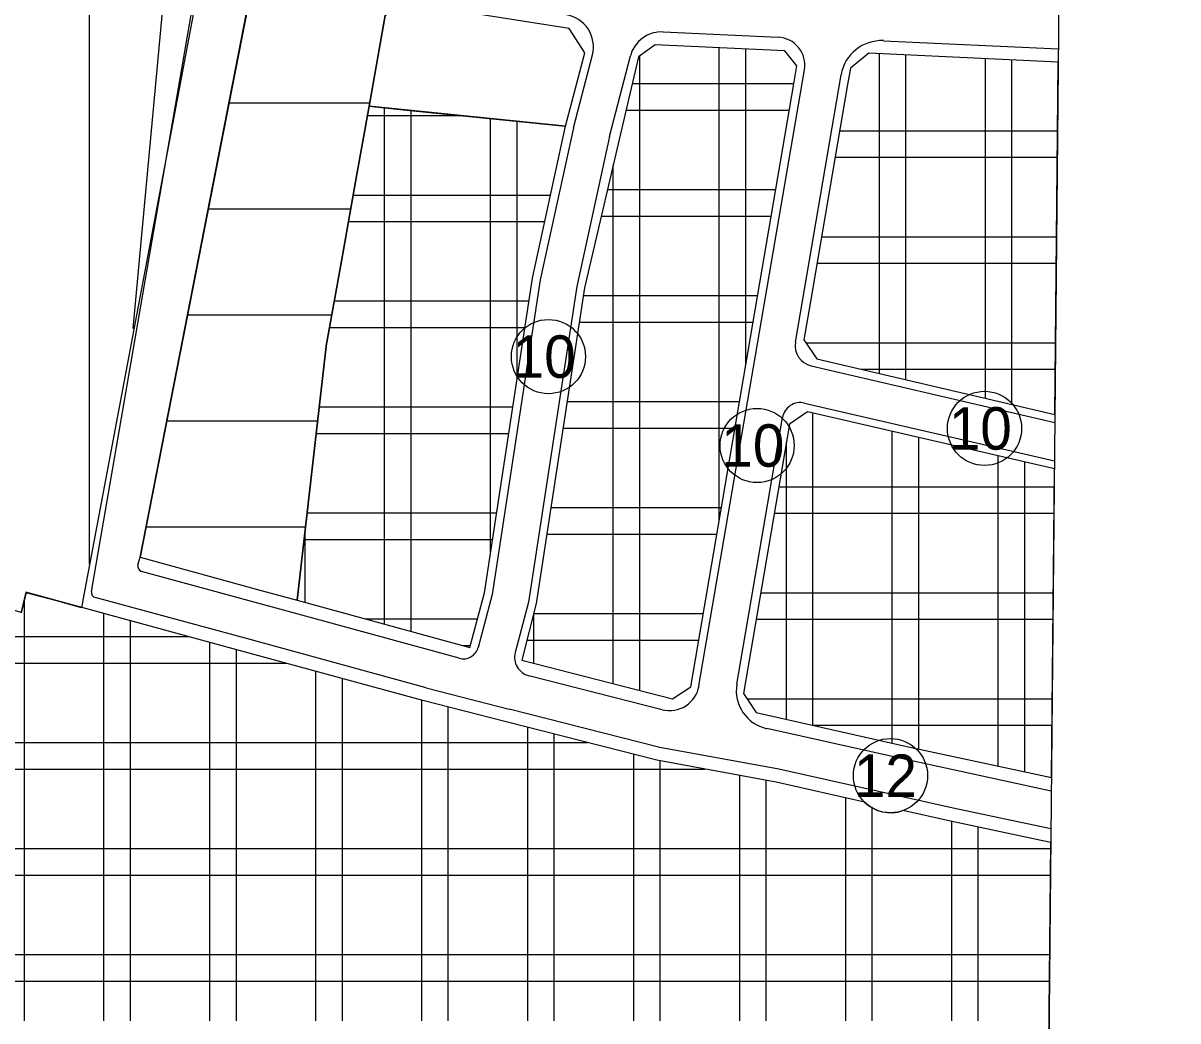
# Model space of a CAD drawing. Extents: x 427903 to 430077, y 4477233 to 4480385.
# Drawn here: x 429832.6 to 430050.5, y 4477461.1 to 4477649.4 of the extents above; entities that cross this region are included whole.
import ezdxf

# ---------------------------------------------------------------- set-up
doc = ezdxf.new("R2010")
doc.units = 0
for name, color, linetype in [('ADAKENARI', 7, 'Continuous'), ('KALDIRIM', 7, 'Continuous'), ('KD_YGEN', 7, 'Continuous'), ('PL_AYA_PARK_DINLENME', 7, 'Continuous'), ('PL_K_DEPOLAMA', 7, 'Continuous'), ('PL_KON_MEV_150', 7, 'Continuous'), ('PL_KON_ONE_150', 7, 'Continuous'), ('SıNıR', 7, 'Continuous'), ('TR_AZYOGUNKONUT', 7, 'Continuous'), ('TR_DEPOLAMAALAN', 7, 'Continuous')]:
    doc.layers.add(name, color=color, linetype=linetype)

msp = doc.modelspace()

# ---------------------------------------------------------------- linework, layer by layer
at = {"layer": 'ADAKENARI'}
msp.add_line((429861.59, 4477681.42), (429853.27, 4477591.72), dxfattribs=at)
at = {"layer": 'KALDIRIM'}
for p, q in [((429845.5, 4477542.09), (429896.5, 4477837.43)), ((429854.66, 4477548.56), (429876.46, 4477660.23)), ((429953.39, 4477647.71), (429975.08, 4477646.69)), ((429994.97, 4477646.04), (430027.97, 4477644.49)), ((429936.44, 4477629.57), (429940.03, 4477643.35)), ((429943.25, 4477627.94), (429947.21, 4477643.16)), ((429960.14, 4477524.32), (429980.03, 4477640.54)), ((429978.34, 4477589.16), (429986.98, 4477639.61)), ((429936.44, 4477629.57), (429930.2, 4477600.93)), ((429943.25, 4477627.94), (429937.09, 4477599.66)), ((429930.2, 4477600.93), (429921.11, 4477541.55)), ((429937.09, 4477599.66), (429927.97, 4477540.12)), ((429981.31, 4477584.68), (430027.29, 4477573.98)), ((429980.04, 4477577.66), (430027.22, 4477566.77)), ((429967.3, 4477524.63), (429975.9, 4477574.91)), ((429854.26, 4477547.11), (429854.66, 4477548.56)), ((429886.57, 4477537.24), (429854.96, 4477545.88)), ((429875.44, 4477533.03), (429846.22, 4477540.95)), ((429921.11, 4477541.55), (429918.46, 4477531.55)), ((429927.97, 4477540.12), (429925.45, 4477530.6)), ((429914.91, 4477529.5), (429886.57, 4477537.24)), ((429908.65, 4477523.95), (429875.44, 4477533.03)), ((429953.2, 4477519.81), (429928.02, 4477526.22)), ((429908.65, 4477523.95), (429924.35, 4477519.93)), ((429952.74, 4477512.7), (429924.35, 4477519.93)), ((429998.86, 4477510.45), (429972.93, 4477516.23)), ((429975.19, 4477508.56), (429952.74, 4477512.7)), ((430026.63, 4477504.46), (429998.86, 4477510.45)), ((430008.11, 4477501.21), (429975.19, 4477508.56)), ((430026.56, 4477497.32), (430008.11, 4477501.21))]:
    msp.add_line(p, q, dxfattribs=at)
for centre, radius, start, end in [((429934.1, 4477644.89), 6.12, 345.3947, 81.0741), ((429953.11, 4477641.62), 6.1, 87.3217, 165.3947), ((429974.84, 4477641.43), 5.27, 350.2885, 87.3217), ((429994.6, 4477638.31), 7.74, 87.3217, 170.2885), ((429982.2, 4477588.49), 3.91, 170.2885, 256.893), ((429979.27, 4477574.34), 3.41, 76.9968, 170.2885), ((429855.23, 4477546.85), 1, 164.7188, 254.7171), ((429853.3, 4477547.37), 1, 344.7186, 344.7188), ((429846.49, 4477541.92), 1, 170.2038, 254.8237), ((429915.67, 4477532.29), 2.89, 254.717, 345.1657), ((429928.91, 4477529.68), 3.57, 165.1657, 255.7069), ((429954.59, 4477525.27), 5.64, 255.7069, 350.2885), ((429974.53, 4477523.39), 7.34, 170.2885, 257.4258)]:
    msp.add_arc(centre, radius, start, end, dxfattribs=at)
at = {"layer": 'KD_YGEN'}
for centre in [(429931.73, 4477586.43), (430014.03, 4477572.88), (429971.11, 4477569.65), (429996.28, 4477507.36)]:
    msp.add_circle(centre, 7, dxfattribs=at)
at = {"layer": 'PL_AYA_PARK_DINLENME'}
msp.add_lwpolyline([(429904.33, 4477633.02), (429924.33, 4477630.99), (429934.98, 4477629.92), (429937.34, 4477638.98), (429938.59, 4477643.77), (429935.65, 4477648.31), (429904.36, 4477653.23), (429900.94, 4477650.79), (429897.88, 4477633.67), (429904.33, 4477633.02)], dxfattribs=at)
at = {"layer": 'PL_K_DEPOLAMA'}
for points in [[(429978.12, 4477638.26), (429978.64, 4477641.29), (429976.35, 4477644.13), (429951.85, 4477645.28), (429948.72, 4477643), (429938.56, 4477599.38), (429929.44, 4477539.82), (429926.7, 4477529.14), (429955.17, 4477521.88), (429958.58, 4477524.1), (429978.12, 4477638.26)], [(430027.94, 4477641.99), (429992.21, 4477643.66), (429988.71, 4477640.85), (429988.19, 4477637.79), (429981.18, 4477596.82)], [(430027.31, 4477575.51), (430027.94, 4477641.99)], [(429892.65, 4477604.45), (429889.79, 4477588.45), (429889.79, 4477588.45), (429889.79, 4477588.45), (429889.77, 4477588.32), (429887.97, 4477572.45), (429886.15, 4477556.45), (429884.33, 4477540.45), (429916.91, 4477531.54), (429919.64, 4477541.86), (429928.72, 4477601.21), (429934.98, 4477629.92), (429897.88, 4477633.67), (429895.52, 4477620.45), (429892.65, 4477604.45)], [(429981.18, 4477596.82), (429979.94, 4477589.62), (429982.36, 4477585.98), (430027.31, 4477575.51)], [(430027.21, 4477565.23), (429980.65, 4477575.98), (429977.22, 4477573.7)], [(429977.22, 4477573.7), (429968.52, 4477522.87), (429970.94, 4477519.25), (429977.32, 4477517.82), (429999.39, 4477512.89), (430026.66, 4477507.02)], [(430026.66, 4477507.02), (430027.21, 4477565.23)], [(429991.35, 4477502.39), (429974.69, 4477506.11), (429952.21, 4477510.26), (429923.73, 4477517.51), (429908.01, 4477521.54), (429874.34, 4477530.74), (429833.13, 4477542), (429832.24, 4477538.25)], [(430026.54, 4477494.77), (430024.74, 4477495.15), (430007.58, 4477498.77), (429998.63, 4477500.77)], [(430025.5, 4477386.34), (430026.54, 4477494.77)]]:
    msp.add_lwpolyline(points, dxfattribs=at)
msp.add_arc((429996.28, 4477507.36), 7, 225.236, 289.6153, dxfattribs=at)
at = {"layer": 'PL_KON_MEV_150'}
msp.add_lwpolyline([(429756.72, 4477703.2), (429869.45, 4477679.47), (429865.67, 4477656.4), (429844.04, 4477541.5), (429843.61, 4477539.01), (429838.72, 4477540.39), (429833.14, 4477541.88), (429832.24, 4477538.1), (429832.24, 4477538.12), (429797.5, 4477548.46), (429632.53, 4477587.79), (429639.77, 4477646.26), (429600.51, 4477647.1), (429566.76, 4477812.79), (429562.4, 4477833.5), (429559.17, 4477849.65), (429558.95, 4477850.82), (429577.88, 4477850.77), (429601.21, 4477850.01), (429704.22, 4477846.65), (429700.31, 4477772.59), (429700.06, 4477772.36)], dxfattribs=at)
at = {"layer": 'PL_KON_ONE_150'}
msp.add_lwpolyline([(429895.52, 4477620.45), (429897.88, 4477633.67), (429900.94, 4477650.79), (429904.36, 4477653.23), (429894.56, 4477654.86), (429876.07, 4477657.76), (429875.02, 4477652.42), (429875.01, 4477652.38), (429875.01, 4477652.35), (429854.66, 4477548.56), (429877.5, 4477542.31), (429884.33, 4477540.45), (429886.15, 4477556.45), (429887.97, 4477572.45), (429889.77, 4477588.32), (429889.79, 4477588.45), (429892.65, 4477604.45), (429895.52, 4477620.45)], dxfattribs=at)
at = {"layer": 'SıNıR'}
msp.add_line((430050.52, 4480009.82), (430024.04, 4477233.04), dxfattribs=at)
at = {"layer": 'TR_AZYOGUNKONUT'}
for p, q in [((429845.1, 4477547.27), (429845.1, 4477684.86)), ((429871.47, 4477634.28), (429897.99, 4477634.28)), ((429867.54, 4477614.28), (429894.41, 4477614.28)), ((429863.56, 4477594.28), (429890.77, 4477594.28)), ((429859.7, 4477574.28), (429888.18, 4477574.28)), ((429855.78, 4477554.28), (429885.9, 4477554.28))]:
    msp.add_line(p, q, dxfattribs=at)
at = {"layer": 'TR_DEPOLAMAALAN'}
for p, q in [((429948.96, 4477605.43), (429948.96, 4477643.18)), ((429963.96, 4477605.43), (429963.96, 4477644.71)), ((429968.96, 4477605.43), (429968.96, 4477644.48)), ((429994.19, 4477636.53), (429994.19, 4477643.57)), ((429999.19, 4477636.53), (429999.19, 4477643.34)), ((430014.19, 4477636.53), (430014.19, 4477642.63)), ((430019.19, 4477636.53), (430019.19, 4477642.4)), ((429947.54, 4477637.93), (429956.46, 4477637.93)), ((429956.46, 4477637.93), (429978.06, 4477637.93)), ((429994.19, 4477596.53), (429994.19, 4477636.53)), ((429999.19, 4477596.53), (429999.19, 4477636.53)), ((430014.19, 4477596.53), (430014.19, 4477636.53)), ((430019.19, 4477596.53), (430019.19, 4477636.53)), ((429900.82, 4477604.42), (429900.82, 4477633.37)), ((429905.82, 4477604.43), (429905.82, 4477632.87)), ((429946.37, 4477632.93), (429977.21, 4477632.93)), ((429897.57, 4477631.92), (429915.14, 4477631.92)), ((429920.82, 4477604.43), (429920.82, 4477631.35)), ((429925.82, 4477604.43), (429925.82, 4477630.84)), ((429986.69, 4477629.03), (429986.69, 4477629.03)), ((429986.69, 4477629.03), (430026.69, 4477629.03)), ((430026.69, 4477629.03), (430027.82, 4477629.03)), ((429985.83, 4477624.03), (430027.77, 4477624.03)), ((429943.96, 4477605.43), (429943.96, 4477622.57)), ((429894.89, 4477616.92), (429913.32, 4477616.92)), ((429913.32, 4477616.92), (429932.15, 4477616.92)), ((429942.88, 4477617.93), (429956.46, 4477617.93)), ((429956.46, 4477617.93), (429974.64, 4477617.93)), ((429941.72, 4477612.93), (429973.79, 4477612.93)), ((429893.99, 4477611.92), (429931.06, 4477611.92)), ((429983.26, 4477609.03), (429986.69, 4477609.03)), ((429986.69, 4477609.03), (430026.69, 4477609.03)), ((430026.69, 4477609.03), (430027.63, 4477609.03)), ((429900.82, 4477564.42), (429900.82, 4477604.42)), ((429905.82, 4477564.43), (429905.82, 4477604.42)), ((429920.82, 4477564.43), (429920.82, 4477604.42)), ((429925.82, 4477582.23), (429925.82, 4477604.42)), ((429943.96, 4477565.43), (429943.96, 4477605.43)), ((429948.96, 4477565.43), (429948.96, 4477605.43)), ((429963.96, 4477565.43), (429963.96, 4477605.43)), ((429968.96, 4477584.73), (429968.96, 4477605.43)), ((429982.41, 4477604.03), (430027.58, 4477604.03)), ((429938.34, 4477597.93), (429956.46, 4477597.93)), ((429956.46, 4477597.93), (429971.22, 4477597.93)), ((429891.31, 4477596.92), (429913.32, 4477596.92)), ((429913.32, 4477596.92), (429928.07, 4477596.92)), ((429994.19, 4477583.22), (429994.19, 4477596.53)), ((429999.19, 4477582.06), (429999.19, 4477596.53)), ((430014.19, 4477578.57), (430014.19, 4477596.53)), ((430019.19, 4477577.4), (430019.19, 4477596.53)), ((429890.41, 4477591.92), (429927.3, 4477591.92)), ((429937.57, 4477592.93), (429970.36, 4477592.93)), ((429980.33, 4477589.03), (429986.69, 4477589.03)), ((429986.69, 4477589.03), (430026.69, 4477589.03)), ((430026.69, 4477589.03), (430027.44, 4477589.03)), ((429990.74, 4477584.03), (430027.39, 4477584.03)), ((429935.28, 4477577.93), (429956.46, 4477577.93)), ((429956.46, 4477577.93), (429967.8, 4477577.93)), ((429888.48, 4477576.92), (429913.32, 4477576.92)), ((429913.32, 4477576.92), (429925.01, 4477576.92)), ((429981.63, 4477549.38), (429981.63, 4477575.75)), ((429887.91, 4477571.92), (429924.24, 4477571.92)), ((429934.51, 4477572.93), (429966.94, 4477572.93)), ((429996.63, 4477549.38), (429996.63, 4477572.29)), ((429976.63, 4477549.38), (429976.63, 4477570.28)), ((430001.63, 4477549.38), (430001.63, 4477571.14)), ((430016.63, 4477549.38), (430016.63, 4477567.67)), ((429943.96, 4477525.43), (429943.96, 4477565.43)), ((429948.96, 4477525.43), (429948.96, 4477565.43)), ((429963.96, 4477555.52), (429963.96, 4477565.43)), ((430021.63, 4477549.38), (430021.63, 4477566.52)), ((429900.82, 4477535.94), (429900.82, 4477564.42)), ((429905.82, 4477534.57), (429905.82, 4477564.42)), ((429920.82, 4477549.57), (429920.82, 4477564.42)), ((429975.19, 4477561.88), (430009.13, 4477561.87)), ((430009.13, 4477561.88), (430027.18, 4477561.87)), ((429886.2, 4477556.92), (429913.32, 4477556.92)), ((429913.32, 4477556.92), (429921.95, 4477556.92)), ((429932.22, 4477557.93), (429956.46, 4477557.93)), ((429956.46, 4477557.93), (429964.37, 4477557.93)), ((429974.34, 4477556.88), (430027.13, 4477556.88)), ((429885.64, 4477551.92), (429921.18, 4477551.92)), ((429885.82, 4477540.04), (429885.82, 4477553.54)), ((429931.45, 4477552.93), (429963.52, 4477552.93)), ((429976.63, 4477517.97), (429976.63, 4477549.38)), ((429981.63, 4477516.85), (429981.63, 4477549.38)), ((429996.63, 4477513.51), (429996.63, 4477549.37)), ((430001.63, 4477512.41), (430001.63, 4477549.38)), ((430016.63, 4477509.38), (430016.63, 4477549.38)), ((430021.63, 4477509.38), (430021.63, 4477549.38)), ((429832.84, 4477501.09), (429832.84, 4477540.78)), ((429971.77, 4477541.88), (430009.13, 4477541.87)), ((430009.13, 4477541.88), (430026.99, 4477541.88)), ((429847.84, 4477501.09), (429847.84, 4477537.98)), ((429852.84, 4477501.09), (429852.84, 4477536.61)), ((429897.22, 4477536.92), (429913.32, 4477536.92)), ((429913.32, 4477536.92), (429918.33, 4477536.92)), ((429928.96, 4477528.56), (429928.96, 4477537.94)), ((429928.96, 4477537.93), (429956.46, 4477537.93)), ((429956.46, 4477537.93), (429960.95, 4477537.93)), ((429970.92, 4477536.87), (430026.94, 4477536.87)), ((429830.85, 4477533.59), (429840.34, 4477533.59)), ((429840.34, 4477533.59), (429863.91, 4477533.59)), ((429867.84, 4477501.09), (429867.84, 4477532.51)), ((429915.52, 4477531.92), (429917.01, 4477531.92)), ((429927.67, 4477532.93), (429960.09, 4477532.93)), ((429872.84, 4477501.09), (429872.84, 4477531.15)), ((429829.36, 4477528.59), (429882.21, 4477528.59)), ((429887.84, 4477501.09), (429887.84, 4477527.05)), ((429892.84, 4477501.09), (429892.84, 4477525.68)), ((429943.96, 4477524.74), (429943.96, 4477525.43)), ((429948.96, 4477523.47), (429948.96, 4477525.43)), ((429907.84, 4477501.09), (429907.84, 4477521.58)), ((429969.19, 4477521.88), (430009.13, 4477521.87)), ((430009.13, 4477521.88), (430026.8, 4477521.87)), ((429912.84, 4477501.09), (429912.84, 4477520.3)), ((429981.53, 4477516.88), (430026.75, 4477516.88)), ((429927.84, 4477501.09), (429927.84, 4477516.46)), ((429932.84, 4477501.09), (429932.84, 4477515.19)), ((429824.89, 4477513.59), (429840.34, 4477513.59)), ((429840.34, 4477513.59), (429880.34, 4477513.59)), ((429880.34, 4477513.59), (429920.34, 4477513.59)), ((429920.34, 4477513.59), (429939.13, 4477513.59)), ((429947.84, 4477501.09), (429947.84, 4477511.37)), ((429952.84, 4477501.09), (429952.84, 4477510.14)), ((429823.41, 4477508.59), (429961.25, 4477508.59)), ((430016.63, 4477509.18), (430016.63, 4477509.38)), ((430021.63, 4477508.1), (430021.63, 4477509.38)), ((429967.84, 4477501.09), (429967.84, 4477507.37)), ((429972.84, 4477501.09), (429972.84, 4477506.45)), ((429987.84, 4477501.09), (429987.84, 4477503.17)), ((429992.84, 4477501.09), (429992.84, 4477501.46)), ((429832.84, 4477461.09), (429832.84, 4477501.09)), ((429847.84, 4477461.09), (429847.84, 4477501.09)), ((429852.84, 4477461.09), (429852.84, 4477501.09)), ((429867.84, 4477461.09), (429867.84, 4477501.09)), ((429872.84, 4477461.09), (429872.84, 4477501.09)), ((429887.84, 4477461.09), (429887.84, 4477501.09)), ((429892.84, 4477461.09), (429892.84, 4477501.09)), ((429907.84, 4477461.09), (429907.84, 4477501.09)), ((429912.84, 4477461.09), (429912.84, 4477501.09)), ((429927.84, 4477461.09), (429927.84, 4477501.09)), ((429932.84, 4477461.09), (429932.84, 4477501.09)), ((429947.84, 4477461.09), (429947.84, 4477501.09)), ((429952.84, 4477461.09), (429952.84, 4477501.09)), ((429967.84, 4477461.09), (429967.84, 4477501.09)), ((429972.84, 4477461.09), (429972.84, 4477501.09)), ((429987.84, 4477461.09), (429987.84, 4477501.09)), ((429992.84, 4477461.09), (429992.84, 4477501.09)), ((430007.84, 4477461.09), (430007.84, 4477498.72)), ((430012.84, 4477461.09), (430012.84, 4477497.66)), ((429818.94, 4477493.59), (429840.34, 4477493.59)), ((429840.34, 4477493.59), (429880.34, 4477493.59)), ((429880.34, 4477493.59), (429920.34, 4477493.59)), ((429920.34, 4477493.59), (429960.34, 4477493.59)), ((429960.34, 4477493.59), (430000.34, 4477493.59)), ((430000.34, 4477493.59), (430026.53, 4477493.59)), ((429817.45, 4477488.59), (430026.48, 4477488.59)), ((429812.98, 4477473.59), (429840.34, 4477473.59)), ((429840.34, 4477473.59), (429880.34, 4477473.59)), ((429880.34, 4477473.59), (429920.34, 4477473.59)), ((429920.34, 4477473.59), (429960.34, 4477473.59)), ((429960.34, 4477473.59), (430000.34, 4477473.59)), ((430000.34, 4477473.59), (430026.34, 4477473.59)), ((429811.49, 4477468.59), (430026.29, 4477468.59))]:
    msp.add_line(p, q, dxfattribs=at)

# ---------------------------------------------------------------- texts
at = {"layer": 'KD_YGEN'}
for s, p in [('10', (429924.98, 4477582.43)), ('10', (430007.28, 4477568.88)), ('10', (429964.36, 4477565.65)), ('12', (429989.37, 4477503.36))]:
    msp.add_text(s, height=8, dxfattribs=at).set_placement(p)

doc.saveas('drawing.dxf')
